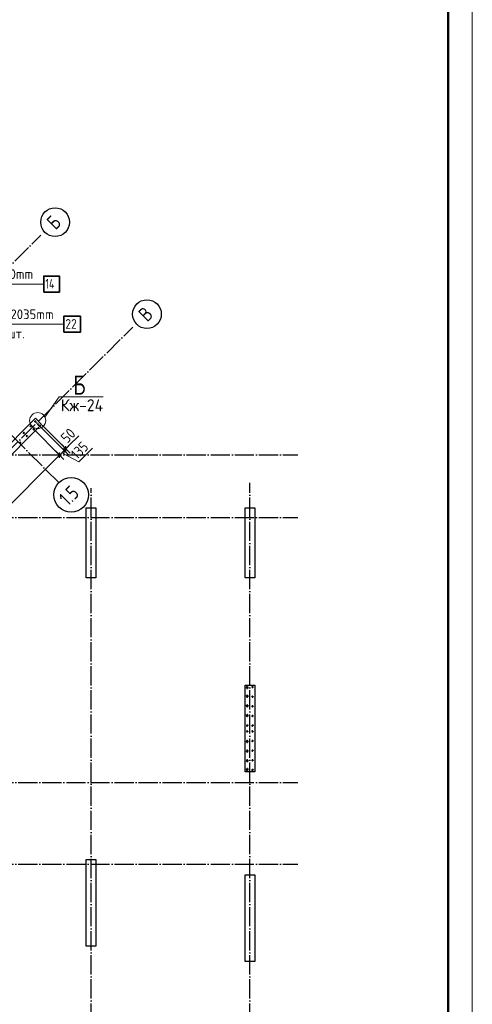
# Model space of a CAD drawing. Header units: millimetres. Extents: x -49773 to 2322955, y -3321 to 58485.
# Tile 292 of 580: x 1188290 to 1197700, y 11289 to 31734. Entities that reach past the tile are written whole.
import ezdxf

# ---------------------------------------------------------------- set-up
doc = ezdxf.new("R2010")
doc.units = ezdxf.units.MM
doc.linetypes.add('______11', pattern=[500, 400, -50, 0, -50])
doc.linetypes.add('______5', pattern=[1100, 800, -100, 100, -100])
for name, color, linetype, lineweight in [('Standard', 7, 'Continuous', 25), ('Арм.стержн. вертикальными 1', 22, 'Continuous', 35), ('Арм.стержн.горизонт. 2', 202, 'Continuous', 35), ('Обозначение разреза_ общее', 7, 'Continuous', 25), ('Размерная линия_ общее', 7, 'Continuous', 13), ('Стена_ общее', 7, 'Continuous', 35)]:
    doc.layers.add(name, color=color, linetype=linetype, lineweight=lineweight)
doc.layers.add('Арм.стержн. вертикальными 2', color=7, linetype='Continuous', lineweight=35, true_color=0x006e00)
doc.layers.add('Осевая линия_ общее', color=7, linetype='______5', lineweight=13, true_color=0xa0a0a0)
doc.styles.add('ISOCPEUR', font='txt')

msp = doc.modelspace()

# ---------------------------------------------------------------- linework, layer by layer
at = {"color": 7, "linetype": 'Continuous', "lineweight": 25, "transparency": 33554687}
for p, q in [((1189675.9, 20146.7), (1189675.9, 21596.7)), ((1189675.9, 21596.7), (1189875.9, 21596.7)), ((1189875.9, 21596.7), (1189875.9, 20146.7)), ((1192975.9, 20146.7), (1192975.9, 21596.7)), ((1192975.9, 21596.7), (1193175.9, 21596.7)), ((1193175.9, 21596.7), (1193175.9, 20146.7)), ((1189875.9, 20146.7), (1189675.9, 20146.7)), ((1193175.9, 20146.7), (1192975.9, 20146.7)), ((1192975.9, 16116.7), (1192975.9, 17916.7)), ((1192975.9, 17916.7), (1193175.9, 17916.7)), ((1193175.9, 17916.7), (1193175.9, 16116.7)), ((1193175.9, 16116.7), (1192975.9, 16116.7)), ((1189675.9, 12496.7), (1189675.9, 14296.7)), ((1189675.9, 14296.7), (1189875.9, 14296.7)), ((1189875.9, 14296.7), (1189875.9, 12496.7)), ((1192975.9, 12176.7), (1192975.9, 13976.6)), ((1192975.9, 13976.6), (1193175.9, 13976.6)), ((1193175.9, 13976.6), (1193175.9, 12176.7)), ((1189875.9, 12496.7), (1189675.9, 12496.7)), ((1193175.9, 12176.7), (1192975.9, 12176.7))]:
    msp.add_line(p, q, dxfattribs=at)
at = {"layer": 'Standard', "color": 7, "linetype": 'Continuous', "lineweight": 13, "transparency": 33554687}
msp.add_lwpolyline([(1155700.2, -3105.8), (1197700.2, -3105.8), (1197700.2, 56294.2), (1155700.2, 56294.2), (1155700.2, -3105.8)], close=True, dxfattribs=at)
at = {"layer": 'Standard', "color": 7, "linetype": 'Continuous', "lineweight": 50, "transparency": 33554687}
msp.add_lwpolyline([(1157700.2, 55794.2), (1197200.2, 55794.2), (1197200.2, -2605.8), (1157700.2, -2605.8), (1157700.2, 55794.2)], close=True, dxfattribs=at)
at = {"layer": 'Арм.стержн. вертикальными 1', "color": 4, "linetype": 'Continuous', "lineweight": 50, "transparency": 33554687}
for centre in [(1188614.3, 23389.6), (1188677.7, 23326.3), (1188377.5, 23152.7), (1188518.9, 23294.1), (1188582.2, 23230.8), (1188299.4, 22948), (1188440.8, 23089.4), (1193020.9, 17876.7), (1193130.9, 17876.7), (1193020.9, 17676.7), (1193130.9, 17676.7), (1193020.9, 17476.7), (1193130.9, 17476.7), (1193020.9, 17276.7), (1193130.9, 17276.7), (1193020.9, 17076.7), (1193130.9, 17076.7), (1193020.9, 16956.7), (1193130.9, 16956.7), (1193020.9, 16756.7), (1193020.9, 16556.7), (1193130.9, 16756.7), (1193130.9, 16556.7), (1193020.9, 16356.7), (1193130.9, 16356.7), (1193020.9, 16156.7), (1193130.9, 16156.7)]:
    msp.add_circle(centre, 5, dxfattribs=at)
at = {"layer": 'Арм.стержн. вертикальными 2', "color": 7, "linetype": 'Continuous', "lineweight": 13, "transparency": 33554687}
msp.add_line((1186870.2, 26244), (1188790.2, 26244), dxfattribs=at)
at = {"layer": 'Арм.стержн. вертикальными 2', "color": 7, "linetype": 'Continuous', "lineweight": 35, "transparency": 33554687}
msp.add_lwpolyline([(1188790.2, 26077.3), (1189116.9, 26077.3), (1189116.9, 26410.6), (1188790.2, 26410.6), (1188790.2, 26077.3)], dxfattribs=at)
at = {"layer": 'Арм.стержн. вертикальными 2', "color": 5, "linetype": 'Continuous', "lineweight": 50, "true_color": 0x1c1cff, "transparency": 33554687}
for centre in [(1193020.9, 17861.7), (1193020.4, 17692.4), (1193020.4, 17492.4), (1193020.4, 17292.4), (1193020.4, 16740.9), (1193020.4, 16540.9), (1193020.4, 16340.9), (1193020.9, 16171.7)]:
    msp.add_circle(centre, 8, dxfattribs=at)
at = {"layer": 'Арм.стержн.горизонт. 2', "color": 7, "linetype": 'Continuous', "lineweight": 13, "transparency": 33554687}
msp.add_line((1187306.9, 25410), (1189206.9, 25410), dxfattribs=at)
at = {"layer": 'Арм.стержн.горизонт. 2', "color": 7, "linetype": 'Continuous', "lineweight": 35, "transparency": 33554687}
msp.add_lwpolyline([(1189206.9, 25243.3), (1189553.6, 25243.3), (1189553.6, 25576.7), (1189206.9, 25576.7), (1189206.9, 25243.3)], dxfattribs=at)
at = {"layer": 'Обозначение разреза_ общее', "color": 7, "linetype": 'Continuous', "lineweight": 13, "transparency": 33554687}
msp.add_lwpolyline([(1188815.8, 23480.3), (1189107.8, 23902.4), (1190027.8, 23902.4)], dxfattribs=at)
msp.add_circle((1188664.5, 23410.4), 166.7, dxfattribs=at)
at = {"layer": 'Осевая линия_ общее', "color": 253, "linetype": '______11', "lineweight": -3, "true_color": 0xa0a0a0, "transparency": 33554687}
for p, q in [((1189112.5, 22113.6), (1182649.6, 28576.6)), ((1171569.2, 10099.9), (1188730.7, 27261.3)), ((1173478.4, 8190.7), (1190639.9, 25352.2)), ((1165255.9, 22696.7), (1194075.9, 22696.7)), ((1193075.9, 4906.7), (1193075.9, 22116.7)), ((1189775.9, 4906.7), (1189775.9, 22006.7)), ((1165255.9, 21396.7), (1194075.9, 21396.7)), ((1165255.9, 15896.7), (1194075.9, 15896.7)), ((1165255.9, 14196.7), (1194075.9, 14196.7))]:
    msp.add_line(p, q, dxfattribs=at)
at = {"layer": 'Осевая линия_ общее', "color": 7, "linetype": 'Continuous', "lineweight": 25, "transparency": 33554687}
for centre, radius in [((1189026.4, 27529.5), 298.8), ((1190935.6, 25620.3), 298.8), ((1189360.5, 21868.2), 359.3)]:
    msp.add_circle(centre, radius, dxfattribs=at)
at = {"layer": 'Размерная линия_ общее', "color": 253, "linetype": 'Continuous', "lineweight": -3, "true_color": 0xa0a0a0, "transparency": 33554687}
for p, q in [((1189251.7, 22822.9), (1189163.3, 22911.3)), ((1189120.9, 22692.1), (1189032.5, 22780.5)), ((1189216.4, 22787.6), (1189128, 22876)), ((1189216.4, 22787.6), (1189304.8, 22699.2)), ((1189251.7, 22822.9), (1189340.1, 22734.5)), ((1189120.9, 22692.1), (1189209.3, 22603.7))]:
    msp.add_line(p, q, dxfattribs=at)
at = {"layer": 'Размерная линия_ общее', "color": 7, "linetype": 'Continuous', "lineweight": 13, "transparency": 33554687}
for p, q in [((1189315.2, 22889.6), (1189517.4, 23091.9)), ((1189120.9, 22692.1), (1189216.4, 22787.6)), ((1189168.6, 22739.8), (1189522.7, 22553.5)), ((1189216.4, 22787.6), (1189251.7, 22822.9)), ((1189234.1, 22805.2), (1189315.2, 22889.6)), ((1189251.7, 22822.9), (1189304.8, 22876)), ((1189522.7, 22553.5), (1189802.7, 22833.5)), ((1184454, 18025.2), (1189120.9, 22692.1))]:
    msp.add_line(p, q, dxfattribs=at)
at = {"layer": 'Размерная линия_ общее', "color": 7, "linetype": 'Continuous', "lineweight": 25, "transparency": 33554687}
for p, q in [((1189120.9, 22639.1), (1189120.9, 22745.1)), ((1189216.4, 22734.5), (1189216.4, 22840.6)), ((1189251.7, 22769.9), (1189251.7, 22876))]:
    msp.add_line(p, q, dxfattribs=at)
at = {"layer": 'Размерная линия_ общее', "color": 253, "linetype": 'Continuous', "lineweight": -3, "true_color": 0xa0a0a0, "transparency": 33554687}
for points in [[(1189216.4, 22787.6), (1189202.7, 22801.2), (1189202.7, 22801.2), (1188691.8, 23312.1)], [(1189251.7, 22822.9), (1189238.1, 22836.6), (1189238.1, 22836.6), (1188759, 23315.7)], [(1189120.9, 22692.1), (1189107.3, 22705.7), (1189107.3, 22705.7), (1188596.3, 23216.7)]]:
    msp.add_lwpolyline(points, dxfattribs=at)
at = {"layer": 'Стена_ общее', "color": 7, "linetype": 'Continuous', "lineweight": 25, "transparency": 33554687}
for p, q in [((1188744.8, 23329.8), (1182564.7, 17149.7)), ((1183802.1, 18641.7), (1188617.5, 23457.1)), ((1188617.5, 23457.1), (1188744.8, 23329.8))]:
    msp.add_line(p, q, dxfattribs=at)

# ---------------------------------------------------------------- texts
at = {"layer": 'Арм.стержн. вертикальными 2', "color": 7, "linetype": 'Continuous', "lineweight": 25, "transparency": 33554687, "char_height": 200, "attachment_point": 7, "style": 'ISOCPEUR'}
for s, insert, width in [('\\W0.96;ø16 L=2340mm ', (1186890.2, 26350.6), 1975.09), ('\\W0.76;14', (1188823.5, 26150.6), 336.373)]:
    msp.add_mtext(s, dxfattribs=dict(at, insert=insert, width=width))
at = {"layer": 'Арм.стержн.горизонт. 2', "color": 7, "linetype": 'Continuous', "lineweight": 25, "transparency": 33554687, "char_height": 200, "attachment_point": 7, "style": 'ISOCPEUR'}
for s, insert, width in [('\\W0.96;ø12 L=2035mm ', (1187326.9, 25516.7), 1955.014), ('\\W0.87;22', (1189240.2, 25316.7), 367.21), ('\\W0.94;2шт. ', (1187916.9, 25116.7), 774.193)]:
    msp.add_mtext(s, dxfattribs=dict(at, insert=insert, width=width))
at = {"layer": 'Обозначение разреза_ общее', "color": 7, "linetype": 'Continuous', "lineweight": 35, "transparency": 33554687, "insert": (1189399.9, 23946.5), "char_height": 400, "width": 479.773, "attachment_point": 7, "style": 'ISOCPEUR'}
msp.add_mtext('\\W0.80;Б', dxfattribs=at)
at = {"layer": 'Обозначение разреза_ общее', "color": 7, "linetype": 'Continuous', "lineweight": 25, "transparency": 33554687, "insert": (1189145.3, 23602.4), "char_height": 250, "width": 1093.32, "attachment_point": 7, "style": 'ISOCPEUR'}
msp.add_mtext('\\W0.95;Кж-24', dxfattribs=at)
at = {"layer": 'Осевая линия_ общее', "color": 7, "linetype": 'Continuous', "lineweight": 25, "transparency": 33554687, "char_height": 300, "attachment_point": 7, "rotation": 45, "style": 'ISOCPEUR'}
for s, insert, width in [('\\W0.80;Б', (1189033.9, 27352.4), 359.837), ('\\W0.80;В', (1190943, 25443.2), 359.837), ('\\W0.79;1.5', (1189293.7, 21616.9), 568.06)]:
    msp.add_mtext(s, dxfattribs=dict(at, insert=insert, width=width))
at = {"layer": 'Размерная линия_ общее', "color": 7, "linetype": 'Continuous', "lineweight": 25, "transparency": 33554687, "char_height": 220, "attachment_point": 7, "rotation": 45, "style": 'ISOCPEUR'}
for s, insert, width in [('\\W0.87;50', (1189279.8, 22925), 403.927), ('\\W0.83;135', (1189487.4, 22588.8), 508.572)]:
    msp.add_mtext(s, dxfattribs=dict(at, insert=insert, width=width))

doc.saveas('drawing.dxf')
